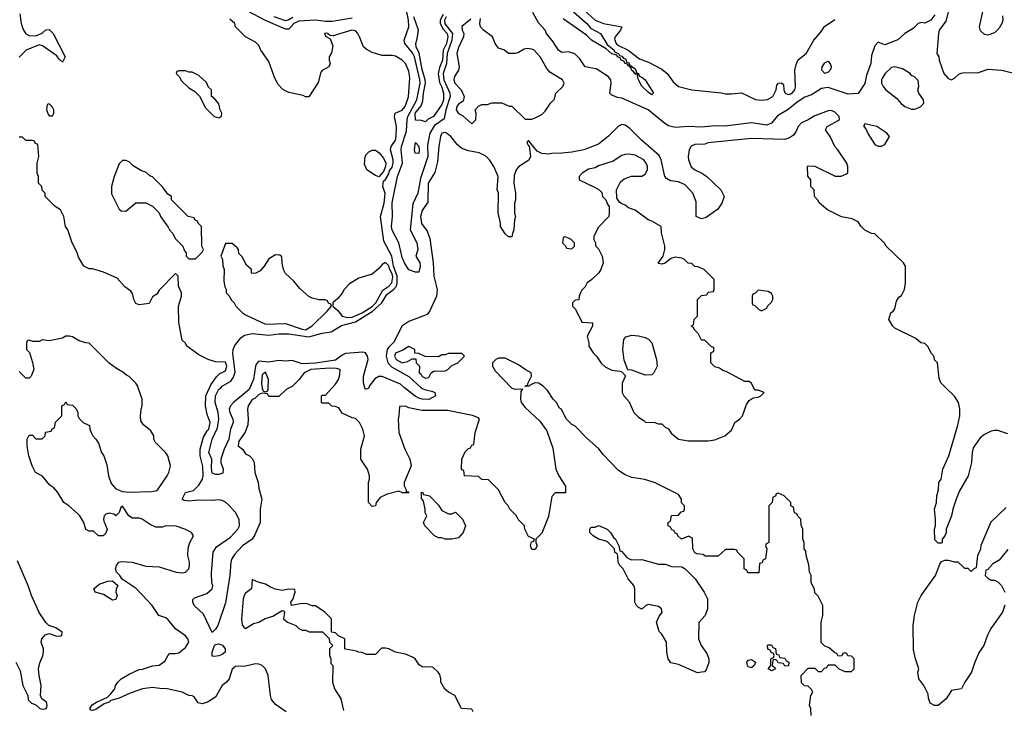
# Model space of a CAD drawing. Header units: inches. Extents: x 2380249 to 2585472, y 382747 to 546448.
# Tile 430 of 626: x 2509653 to 2515568, y 468060 to 472213. Entities that reach past the tile are written whole.
import ezdxf

# ---------------------------------------------------------------- set-up
doc = ezdxf.new("R2010")
doc.units = ezdxf.units.IN
doc.header["$MEASUREMENT"] = 0
for name, color, linetype in [('C5406', 7, 'Continuous'), ('C5407', 7, 'Continuous'), ('C5416', 7, 'Continuous'), ('C5417', 7, 'Continuous')]:
    doc.layers.add(name, color=color, linetype=linetype)

msp = doc.modelspace()

# ---------------------------------------------------------------- linework, layer by layer
at = {"layer": 'C5406', "color": 4}
for points, elevation in [([(2510000, 469243.7), (2509948, 469290), (2509918, 469310), (2509882, 469370), (2509857.2, 469397.2), (2509833.6, 469413.6), (2509790, 469468), (2509748, 469490), (2509728.7, 469530), (2509708.7, 469590), (2509698, 469650), (2509698, 469690), (2509710, 469714), (2509730, 469714), (2509750, 469692), (2509787.3, 469692.7), (2509806, 469710), (2509807.3, 469732.7), (2509842, 469738), (2509847.3, 469752.7), (2509862, 469758), (2509867.3, 469792.7), (2509906, 469830), (2509906, 469890), (2509922, 469898), (2509930, 469914), (2509938, 469898), (2509970, 469894), (2509992.7, 469872.7), (2510000, 469854.9)], 32), ([(2509630.8, 468350), (2509656.8, 468296.8), (2509672, 468210), (2509702, 468150), (2509703.6, 468123.6), (2509723.6, 468103.6), (2509750, 468094), (2509774, 468070), (2509790, 468066), (2509814, 468070), (2509819, 468090), (2509813.2, 468110), (2509786, 468130), (2509778, 468150), (2509782, 468210), (2509769.4, 468269.4), (2509766, 468310), (2509773.6, 468346.4), (2509792, 468388), (2509795.1, 468410), (2509796, 468430), (2509781.2, 468470), (2509785.2, 468490), (2509806.3, 468513.7), (2509830, 468522.8), (2509870, 468507.3), (2509894, 468506), (2509906, 468510), (2509908, 468530), (2509870, 468555.3), (2509828, 468570), (2509810, 468588), (2509770, 468648.7), (2509723.7, 468750), (2509705.1, 468805.1), (2509638.9, 468958.9)], 36)]:
    msp.add_lwpolyline(points, dxfattribs=dict(at, elevation=elevation))
at = {"layer": 'C5407', "color": 4}
for points, elevation in [([(2509653.2, 472246.8), (2509661.6, 472190), (2509674.2, 472154.2), (2509690, 472126.8), (2509710, 472117.3), (2509750, 472116), (2509788.9, 472131.1), (2509810, 472152), (2509830, 472154), (2509854, 472130), (2509926, 471990), (2509910, 471958), (2509890, 471975.3), (2509875.5, 471995.5), (2509790, 472055.3), (2509770, 472062), (2509691.3, 472030), (2509650, 471988)], 24), ([(2510000, 470804.8), (2509996.5, 470816.5), (2509968.7, 470870), (2509942, 470950), (2509928.7, 470970), (2509918, 471030), (2509898, 471070), (2509866, 471090), (2509806, 471150), (2509806, 471170), (2509787.3, 471187.3), (2509786, 471210), (2509766, 471230), (2509766, 471270), (2509758, 471290), (2509758, 471350), (2509768, 471390), (2509762, 471462), (2509746, 471470), (2509742, 471482), (2509730, 471486), (2509690, 471486), (2509670, 471506), (2509650, 471506)], 28), ([(2510000, 470287.8), (2509970, 470305.2), (2509950, 470309.2), (2509930, 470309), (2509910, 470297.2), (2509830, 470282), (2509790, 470288), (2509770, 470278), (2509730, 470278), (2509710, 470286), (2509698, 470282), (2509694, 470270), (2509694, 470230), (2509711.6, 470211.6), (2509730.9, 470150.9), (2509738, 470110), (2509722, 470070), (2509710, 470058), (2509690, 470058), (2509650, 470098)], 32)]:
    msp.add_lwpolyline(points, dxfattribs=dict(at, elevation=elevation))
at = {"layer": 'C5407', "color": 4, "elevation": 28}
msp.add_lwpolyline([(2509830, 471706), (2509818, 471702), (2509814, 471670), (2509823.6, 471643.6), (2509830, 471634), (2509850, 471634), (2509858, 471650), (2509858, 471670), (2509850, 471686)], close=True, dxfattribs=at)
at = {"layer": 'C5416', "color": 4}
for points, elevation in [([(2510000, 469854.9), (2510002, 469850), (2510002, 469830), (2510010, 469814), (2510034, 469790), (2510072.7, 469772.7), (2510074, 469750), (2510082, 469730), (2510092, 469710), (2510111.1, 469691.1), (2510126, 469666), (2510144.7, 469610), (2510158, 469590), (2510176, 469536), (2510186, 469470), (2510203.5, 469423.5), (2510230, 469391.3), (2510270, 469376), (2510310, 469371), (2510444.7, 469375.3), (2510479, 469381), (2510539, 469470), (2510549, 469490), (2510559, 469530), (2510542, 469590), (2510530, 469608), (2510468, 469670), (2510458, 469690), (2510458, 469710), (2510440.4, 469740.4), (2510396.4, 469776.4), (2510380.4, 469800.4), (2510378, 469830), (2510382, 469870), (2510388.7, 469890), (2510388.7, 469930), (2510365.3, 470000)], 32), ([(2511274, 470000), (2511254, 469990), (2511210, 469946), (2511150, 469946), (2511142, 469962), (2511110, 469966), (2511090, 469958), (2511064.9, 469935.1), (2511050, 469928.7), (2511026, 469890), (2511021, 469870), (2511026, 469810), (2511022.8, 469777.2), (2511006.8, 469733.2), (2510970, 469678), (2510966, 469650), (2510991.1, 469631.1), (2511010, 469602), (2511034, 469590), (2511050, 469574), (2511062, 469550), (2511066, 469490), (2511086, 469430), (2511090, 469394), (2511107.3, 469330), (2511097.3, 469270), (2511097.1, 469190), (2511065.5, 469114.5), (2511050.3, 469089.7), (2510990.8, 469050), (2510943.9, 468996.1), (2510927.7, 468970), (2510920.5, 468950), (2510915.5, 468870), (2510890, 468706), (2510842.8, 468570), (2510830, 468548), (2510810, 468528), (2510758, 468638), (2510701.2, 468690), (2510693.2, 468710), (2510694, 468726), (2510704.1, 468735.9), (2510777.2, 468762.8), (2510809, 468790), (2510814, 468810), (2510807.2, 468827.2), (2510804.8, 468884.8), (2510814.5, 469010), (2510836.1, 469043.9), (2510919.7, 469100.2), (2510963.7, 469150), (2510974.5, 469170), (2510971.8, 469208.2), (2510950, 469249.4), (2510910, 469294.5), (2510890, 469312), (2510870, 469320.9), (2510850, 469325.2), (2510810, 469321.2), (2510730, 469324), (2510670, 469317.2), (2510641.5, 469321.5), (2510629, 469330), (2510649.3, 469370), (2510698, 469382), (2510730, 469413.4), (2510751.1, 469450), (2510756, 469470), (2510753.6, 469526.4), (2510738, 469590), (2510736.9, 469630), (2510757.2, 469702.8), (2510779.1, 469740.9), (2510790, 469751.3), (2510797, 469790), (2510778.6, 469838.6), (2510768.7, 469890), (2510772, 469950), (2510794.1, 470000)], 28), ([(2511035.7, 470000), (2511031.5, 469990), (2510937, 469910), (2510918.7, 469890), (2510911.8, 469870), (2510915.3, 469850), (2510933.1, 469810), (2510934.9, 469790), (2510920.3, 469750), (2510910.3, 469690), (2510882.4, 469630), (2510862, 469570), (2510862, 469550), (2510876.3, 469510), (2510873.4, 469486.6), (2510850, 469477.2), (2510830, 469477.2), (2510810, 469485.2), (2510804.4, 469515.6), (2510806.6, 469570), (2510789.7, 469610), (2510809.7, 469690), (2510842, 469758), (2510849.8, 469809.8), (2510845.7, 469850), (2510826.4, 469910), (2510829.8, 469950), (2510850, 469990.3), (2510860.5, 470000)], 24), ([(2511109.1, 470000), (2511110, 469994), (2511118, 469978), (2511130, 469974), (2511142, 469978), (2511146, 469990), (2511146.4, 470000)], 28), ([(2512608.1, 470000), (2512610, 469998), (2512630, 469991.3), (2512672.7, 469992.7), (2512663.6, 469976.4), (2512661, 469930), (2512666, 469910), (2512690, 469881), (2512778.8, 469798.8), (2512819.8, 469739.8), (2512855.3, 469635.3), (2512874.8, 469510), (2512891, 469470), (2512932, 469408), (2512932.7, 469367.3), (2512870, 469368), (2512850, 469346), (2512830, 469226), (2512790, 469126), (2512754, 469090), (2512754, 469070), (2512762, 469050), (2512750, 469026), (2512730, 469026), (2512722, 469050), (2512727.3, 469072.7), (2512742, 469078), (2512746, 469090), (2512710, 469106), (2512688, 469150), (2512686, 469170), (2512650, 469206), (2512638, 469230), (2512598, 469270), (2512588, 469290), (2512569.1, 469309.1), (2512530, 469386), (2512470, 469446), (2512428.4, 469448.4), (2512410, 469466), (2512326, 469470), (2512322, 469502), (2512310, 469506), (2512307.3, 469512.7), (2512308.9, 469571.1), (2512330, 469614), (2512350, 469634), (2512362, 469638), (2512370, 469654), (2512382, 469658), (2512388.7, 469730), (2512415.3, 469810), (2512410, 469818), (2512373.6, 469833.6), (2512223.1, 469863.1), (2512070, 469862), (2511990, 469878), (2511970, 469888), (2511934, 469886), (2511931.6, 469831.6), (2511926, 469810), (2511931, 469730), (2511966, 469630), (2511996, 469570), (2512004.7, 469530), (2511962, 469430), (2511962, 469410), (2511974, 469386), (2511974, 469374), (2511986, 469374), (2511991.6, 469368.4), (2511952.7, 469367.3), (2511930, 469378), (2511859.8, 469360.2), (2511819.6, 469340.4), (2511794, 469310), (2511791.1, 469288.9), (2511770, 469286), (2511748, 469310), (2511748.9, 469428.9), (2511755.3, 469450), (2511755.3, 469470), (2511742, 469510), (2511702, 469570), (2511702, 469630), (2511724, 469710), (2511714, 469750), (2511695.3, 469790), (2511670, 469815.3), (2511650, 469818), (2511590, 469846), (2511570, 469878), (2511547.3, 469887.3), (2511528.4, 469888.4), (2511510, 469906), (2511470, 469906), (2511466, 469910), (2511466, 469950), (2511470, 469954), (2511490, 469954), (2511530.6, 470000)], 28), ([(2511750.4, 470000), (2511750, 469998), (2511730, 469988.7), (2511726.9, 470000)], 24), ([(2512064.8, 470000), (2512070, 469995.2), (2512090, 469986.3), (2512130, 469979.5), (2512147.7, 469970), (2512150.5, 469950), (2512110, 469929.8), (2512070, 469930.9), (2512050, 469937.4), (2512028.5, 469948.5), (2511965.7, 470000)], 24), ([(2514408.4, 468028.4), (2514406, 468070), (2514398, 468090), (2514406, 468150), (2514418, 468170), (2514410, 468186), (2514390, 468206), (2514367.3, 468207.3), (2514350, 468226), (2514348, 468270), (2514390, 468314), (2514430, 468314), (2514450, 468294), (2514470, 468294), (2514487.3, 468312.7), (2514502, 468318), (2514510, 468334), (2514550, 468334), (2514574, 468310), (2514610, 468294), (2514650, 468294), (2514666, 468310), (2514666, 468370), (2514650, 468386), (2514627.3, 468387.3), (2514622, 468402), (2514610, 468406), (2514598, 468402), (2514592.7, 468387.3), (2514570, 468386), (2514562, 468402), (2514547.3, 468407.3), (2514516.4, 468436.4), (2514490, 468446), (2514468.4, 468468.4), (2514468.7, 468590), (2514478, 468630), (2514478, 468690), (2514450, 468746), (2514430, 468766), (2514427.3, 468787.3), (2514408.4, 468828.4), (2514408, 468870), (2514398, 468890), (2514394.6, 468934.6), (2514378, 468990), (2514376.4, 469016.4), (2514366, 469030), (2514366, 469070), (2514358, 469090), (2514358, 469150), (2514347.3, 469172.7), (2514346, 469210), (2514327.3, 469227.3), (2514322, 469242), (2514307.3, 469247.3), (2514302, 469282), (2514286, 469290), (2514286, 469310), (2514246, 469350), (2514210, 469366), (2514198, 469362), (2514192.7, 469347.3), (2514178, 469342), (2514174, 469310), (2514154, 469290), (2514154, 469070), (2514138, 469062), (2514134, 469050), (2514142, 469030), (2514134, 468970), (2514118, 468962), (2514112.7, 468947.3), (2514098, 468942), (2514092.7, 468887.3), (2514027.3, 468887.3), (2514022, 468902), (2514006, 468910), (2514006, 468970), (2513966, 469010), (2513962, 469022), (2513947.3, 469027.3), (2513892.7, 469027.3), (2513850, 468986), (2513772.7, 468987.3), (2513756.4, 468996.4), (2513720.4, 469000.4), (2513710, 469006), (2513698, 469030), (2513695.3, 469095.3), (2513670, 469108), (2513628.4, 469088.4), (2513606, 469110), (2513602, 469122), (2513590, 469126), (2513582, 469142), (2513570, 469146), (2513562, 469162), (2513548, 469170), (2513548, 469190), (2513562, 469198), (2513568.9, 469231.1), (2513610, 469234), (2513627.3, 469252.7), (2513642, 469258), (2513646, 469270), (2513646, 469290), (2513628.4, 469308.4), (2513628, 469330), (2513610, 469358), (2513470, 469428.7), (2513408.4, 469448.4), (2513330, 469459), (2513290, 469475.3), (2513250, 469502), (2513158, 469598), (2513132.9, 469632.9), (2513058, 469698), (2512990, 469768), (2512970, 469778), (2512938, 469810), (2512908.4, 469868.4), (2512896.4, 469876.4), (2512878, 469910), (2512858, 469930), (2512823.1, 469983.1), (2512807.4, 470000)], 28), ([(2513272.3, 470000), (2513272, 469970), (2513282, 469950), (2513315.3, 469915.3), (2513342, 469850), (2513370, 469822), (2513403.6, 469803.6), (2513412.7, 469792.7), (2513468.4, 469791.6), (2513490, 469782), (2513510, 469782), (2513530, 469762), (2513550, 469752), (2513567.1, 469727.1), (2513610.7, 469690.7), (2513670, 469680.7), (2513790, 469680.7), (2513830, 469687.3), (2513889.3, 469710.7), (2513930, 469744.7), (2513949.1, 469790.9), (2513978, 469810), (2513995.3, 469830), (2514020.4, 469899.6), (2514036.4, 469923.6), (2514060.4, 469939.6), (2514090, 469942), (2514106, 469950), (2514126, 469970), (2514090, 469986), (2514070, 469986), (2514063, 470000)], 28), ([(2515590, 469722), (2515530, 469742), (2515510, 469742), (2515490, 469739), (2515450, 469719), (2515422.5, 469697.5), (2515381.4, 469638.6), (2515374.8, 469610), (2515370.6, 469549.4), (2515351, 469470), (2515299.8, 469380.2), (2515278.8, 469330), (2515258.8, 469270), (2515250.6, 469229.4), (2515218, 469150), (2515218, 469130), (2515211.6, 469108.4), (2515194, 469090), (2515194, 469070), (2515190, 469066), (2515170, 469066), (2515150, 469086), (2515148.9, 469148.9), (2515155.3, 469170), (2515155.3, 469210), (2515149, 469270), (2515161.2, 469310), (2515162, 469350), (2515173.6, 469386.4), (2515175.3, 469430), (2515188, 469450), (2515199, 469510), (2515234, 469590), (2515290, 469774), (2515301.2, 469830), (2515301.2, 469870), (2515294, 469910), (2515270, 469948), (2515216.7, 470000)], 24), ([(2511254, 468050), (2511190, 468095.3), (2511165.6, 468125.6), (2511159, 468150), (2511146, 468270), (2511130, 468308.7), (2511110, 468329), (2511090, 468337.2), (2511070, 468339), (2511010, 468325.2), (2510950, 468324), (2510930, 468308), (2510910.8, 468250), (2510896, 468230), (2510870, 468208.7), (2510830, 468139), (2510782, 468110), (2510750, 468099), (2510725.2, 468105.2), (2510700.4, 468140.4), (2510690, 468148), (2510670, 468148.7), (2510628.7, 468170), (2510530, 468192), (2510509.5, 468189.5), (2510450, 468198), (2510390, 468189.3), (2510316.3, 468163.7), (2510250, 468132.7), (2510201.4, 468118.6), (2510191.3, 468110), (2510161.1, 468098.9), (2510110, 468064.5), (2510090, 468059), (2510081.2, 468061.2), (2510075.3, 468070), (2510087.9, 468092.1), (2510115.3, 468110), (2510180.2, 468139.8), (2510200.9, 468159.1), (2510224, 468190), (2510229, 468210), (2510242, 468230), (2510262, 468250), (2510310, 468278), (2510370, 468304.7), (2510390, 468306.8), (2510450, 468326.8), (2510490, 468331), (2510524, 468356), (2510550, 468402), (2510590, 468401), (2510610, 468406), (2510650, 468438), (2510668.7, 468470), (2510664, 468490), (2510650, 468508.7), (2510589.3, 468549.3), (2510544.7, 468604.7), (2510530, 468615.3), (2510488, 468630), (2510449.3, 468689.3), (2510352.9, 468792.9), (2510268.7, 468848.7), (2510255.3, 468870), (2510235.3, 468890), (2510228, 468910), (2510235.3, 468930), (2510249.3, 468950.7), (2510264.7, 468955.3), (2510329.1, 468950.9), (2510410, 468926), (2510490, 468922.8), (2510594, 468890), (2510630, 468887.3), (2510650, 468891), (2510669, 468910), (2510674, 468930), (2510674, 468950), (2510664, 468990), (2510664.7, 469035.3), (2510675.3, 469070), (2510698, 469110), (2510686, 469130), (2510646, 469150), (2510592.7, 469167.3), (2510531.6, 469168.4), (2510510, 469162), (2510470, 469162), (2510437.2, 469177.2), (2510388, 469210), (2510370, 469215.1), (2510330, 469216), (2510309, 469230), (2510270, 469288), (2510261, 469279), (2510250.9, 469249.1), (2510231, 469229), (2510218.6, 469238.6), (2510190, 469245.2), (2510170, 469239), (2510161, 469230), (2510156, 469210), (2510158, 469198), (2510178, 469150), (2510170, 469126), (2510154, 469110), (2510126, 469110), (2510096.4, 469136.4), (2510070, 469138), (2510050, 469148), (2510038, 469190), (2510015.3, 469230), (2510000, 469243.7)], 32), ([(2515571.6, 468691.6), (2515558, 468650), (2515487.5, 468552.5), (2515467.1, 468512.9), (2515444.7, 468450), (2515418, 468410), (2515391.3, 468350), (2515370.7, 468289.3), (2515331.3, 468230), (2515310.9, 468189.1), (2515250, 468179), (2515218, 468130), (2515170.5, 468089.5), (2515149.5, 468089.5), (2515123.2, 468103.2), (2515112.5, 468132.5), (2515110, 468158), (2515084, 468210), (2515054, 468250), (2515049, 468290), (2515055.3, 468310), (2515034, 468370), (2515023.2, 468423.2), (2515021.2, 468570), (2515029.3, 468630.7), (2515049, 468710), (2515069.5, 468750.5), (2515155.3, 468870), (2515180.4, 468939.6), (2515190, 468954), (2515210, 468962), (2515230, 468962), (2515270, 468952), (2515290, 468952), (2515330, 468914), (2515350, 468914), (2515370, 468894), (2515387.3, 468912.7), (2515402, 468918), (2515408.4, 468991.6), (2515428, 469030), (2515430, 469054), (2515490, 469194), (2515580.4, 469279.6)], 24), ([(2515590, 469026), (2515536.9, 468963.1), (2515499.6, 468940.4), (2515470, 468906), (2515458, 468902), (2515454, 468870), (2515474, 468850), (2515490, 468842), (2515510, 468842), (2515530, 468832), (2515552, 468810), (2515571.3, 468770)], 24), ([(2512378, 468050), (2512370, 468066), (2512308, 468070), (2512268, 468150), (2512229.1, 468169.1), (2512206.3, 468186.3), (2512184, 468230), (2512184, 468250), (2512176.4, 468276.4), (2512168, 468290), (2512138, 468318), (2512130, 468322), (2512090, 468319), (2512070, 468322), (2512053.6, 468333.6), (2512028.7, 468370), (2512017.5, 468377.5), (2511970, 468397.2), (2511910, 468408.7), (2511870, 468429), (2511850, 468434), (2511826.8, 468433.2), (2511790, 468395.3), (2511736.4, 468396.4), (2511710, 468408), (2511688.9, 468408.9), (2511676.4, 468416.4), (2511610, 468428), (2511606, 468430), (2511606, 468490), (2511568.4, 468508.4), (2511550, 468526), (2511526, 468530), (2511526, 468610), (2511486, 468650), (2511430, 468688), (2511410, 468688), (2511380.4, 468700.4), (2511350, 468702), (2511286, 468690), (2511282, 468710), (2511293.6, 468726.4), (2511308, 468770), (2511306, 468786), (2511270, 468788.7), (2511230, 468781.2), (2511190, 468789.2), (2511160.1, 468800.1), (2511130, 468819.3), (2511086, 468830), (2511050, 468846), (2511044.7, 468790), (2511010, 468764), (2511000.7, 468750), (2510995.5, 468730), (2510986, 468610), (2510990, 468574), (2510999.6, 468559.6), (2511010, 468552), (2511058.6, 468581.4), (2511090, 468591), (2511127.2, 468612.8), (2511174, 468626), (2511230, 468661), (2511238.8, 468658.8), (2511244.7, 468650), (2511238, 468610), (2511262, 468590), (2511311, 468571), (2511330, 468552), (2511350, 468542), (2511370, 468542), (2511392.7, 468532.7), (2511472, 468532), (2511511.6, 468491.6), (2511514, 468470), (2511534, 468450), (2511514, 468430), (2511514, 468390), (2511522, 468370), (2511522, 468342), (2511534, 468330), (2511531.3, 468230), (2511544.7, 468190), (2511582.8, 468130), (2511598, 468058)], 32)]:
    msp.add_lwpolyline(points, dxfattribs=dict(at, elevation=elevation))
for points, elevation in [([(2512230, 469242), (2512250, 469242), (2512271.6, 469251.6), (2512314, 469210), (2512331.3, 469170), (2512318, 469130), (2512290, 469098), (2512250, 469088.7), (2512210, 469088.7), (2512190, 469098), (2512170, 469098), (2512146, 469110), (2512086, 469170), (2512078, 469190), (2512098, 469230), (2512088.7, 469248.7), (2512088.7, 469270), (2512078, 469318), (2512067.3, 469332.7), (2512067.3, 469372.7), (2512074, 469370), (2512078, 469358), (2512114, 469350), (2512170, 469294), (2512190, 469262)], 28), ([(2513330, 468964.7), (2513390, 468966), (2513490, 468938), (2513530, 468938), (2513570, 468924.7), (2513630, 468922), (2513651.1, 468911.1), (2513710.9, 468850.9), (2513764.7, 468770), (2513784.7, 468730), (2513784.7, 468670), (2513771.3, 468630), (2513732.7, 468587.3), (2513732, 468490), (2513746.8, 468450), (2513782, 468402), (2513794, 468370), (2513792.2, 468347.8), (2513777.5, 468302.5), (2513767.7, 468292.3), (2513750, 468289), (2513726, 468286), (2513610, 468335.6), (2513564.7, 468344.7), (2513549.3, 468369.3), (2513541.2, 468410), (2513539, 468470), (2513510, 468518), (2513494.6, 468534.6), (2513478, 468590), (2513494.6, 468625.4), (2513512.3, 468647.7), (2513508.7, 468670), (2513490, 468684), (2513430, 468695.3), (2513414, 468690), (2513390, 468668), (2513370, 468678), (2513358, 468690), (2513349, 468710), (2513348.7, 468790), (2513342, 468810), (2513308, 468850), (2513278, 468910), (2513258, 468930), (2513248.7, 468950), (2513247.3, 468987.3), (2513242, 469002), (2513228.7, 469008.7), (2513226, 469030), (2513188.9, 469068.9), (2513176.4, 469076.4), (2513130, 469088.7), (2513098, 469110), (2513078, 469130), (2513078, 469150), (2513083.1, 469156.9), (2513090, 469162), (2513110, 469162), (2513130, 469171.3), (2513182, 469150), (2513202, 469130), (2513219.6, 469099.6), (2513232, 469090), (2513252, 469050), (2513258, 469018), (2513270, 469014), (2513299.6, 468979.6), (2513314, 468970)], 28), ([(2510210, 468722), (2510157.2, 468757.2), (2510106, 468770), (2510098, 468790), (2510130, 468818), (2510183.1, 468836.9), (2510210, 468838), (2510242, 468810), (2510231.6, 468788.4), (2510231.3, 468770), (2510238, 468750), (2510230, 468726)], 32), ([(2510823.1, 468383.1), (2510810, 468386), (2510808.7, 468390), (2510809.2, 468410), (2510824, 468450), (2510830, 468456), (2510850, 468460.7), (2510872, 468452), (2510887.7, 468430), (2510887.3, 468410), (2510870, 468395.1), (2510850, 468387)], 28), ([(2514250, 468326), (2514242, 468342), (2514210, 468346), (2514202, 468362), (2514190, 468366), (2514178, 468362), (2514174, 468330), (2514192.7, 468312.7), (2514190, 468308), (2514170, 468298), (2514148.7, 468310), (2514166, 468330), (2514166, 468370), (2514182, 468378), (2514186, 468390), (2514182, 468402), (2514167.3, 468407.3), (2514162, 468422), (2514147.3, 468427.3), (2514146, 468450), (2514150, 468454), (2514170, 468454), (2514178, 468438), (2514192.7, 468432.7), (2514198, 468398), (2514212.7, 468392.7), (2514218, 468378), (2514250, 468374), (2514258, 468358), (2514274, 468350), (2514272.7, 468327.3)], 28), ([(2514050, 468315.3), (2514030, 468322), (2514025.2, 468330), (2514022, 468350), (2514030, 468362), (2514050, 468364.7), (2514074, 468350), (2514064.7, 468330)], 28)]:
    msp.add_lwpolyline(points, close=True, dxfattribs=dict(at, elevation=elevation))
at = {"layer": 'C5417', "color": 4}
for points, elevation in [([(2512216.1, 472230), (2512204.7, 472210), (2512207.3, 472187.3), (2512252.4, 472130), (2512249.5, 472090), (2512222.1, 472010), (2512217.5, 471950), (2512196.6, 471890), (2512200.4, 471850), (2512237.1, 471770), (2512239, 471750), (2512213.9, 471670), (2512202.9, 471617.1), (2512144.2, 471575.8), (2512117.6, 471530), (2512102.3, 471457.7), (2512105.8, 471390), (2512061.7, 471258.3), (2512045.5, 471170), (2512014, 471106), (2511998, 470950), (2512038.9, 470870), (2512044.4, 470830), (2512033.4, 470790), (2512056.4, 470750), (2512058.4, 470730), (2512050, 470695.3), (2512030, 470694), (2511990, 470709), (2511965.2, 470750), (2511950, 470782), (2511931.6, 470870), (2511890, 470946.6), (2511887.1, 470970), (2511893, 471030), (2511890, 471111), (2511922.8, 471270), (2511953.7, 471350), (2511944.4, 471430), (2511946.6, 471450), (2511977.1, 471542.9), (2511979.9, 471610), (2511984.9, 471630), (2512038.4, 471730), (2512058.1, 471830), (2512057.9, 471850), (2512023.9, 471990), (2512013, 472013), (2511966.3, 472070), (2511962.4, 472090), (2511991.1, 472170), (2511989.8, 472210), (2511972.3, 472287.7)], 16), ([(2512999.3, 472310), (2513110, 472210.4), (2513161, 472190), (2513270.6, 472170), (2513261.6, 472150), (2513230.4, 472110), (2513225.5, 472094.5), (2513236.5, 472070), (2513250, 472056.5), (2513309.1, 472029.1), (2513376.7, 471976.7), (2513430, 471956.3), (2513510, 471914.4), (2513543, 471890), (2513578, 471838), (2513610.6, 471810.6), (2513690, 471790.4), (2513870, 471773), (2513893.6, 471766.4), (2513930, 471766), (2513990, 471773.4), (2514073.6, 471733.6), (2514110, 471728.5), (2514146.4, 471733.6), (2514178, 471750), (2514197.2, 471790), (2514201.2, 471818.8), (2514211.3, 471831.3), (2514230, 471832), (2514242, 471822), (2514244.7, 471790), (2514251.3, 471770), (2514270, 471762), (2514291.3, 471768.7), (2514309.4, 471790.6), (2514313.4, 471806.6), (2514309.6, 471909.6), (2514317.2, 471942.7), (2514330, 471970.7), (2514378, 472010), (2514424.5, 472090), (2514464.2, 472135.8), (2514488.3, 472171.7), (2514550, 472213)], 16), ([(2515238.8, 472290), (2515216.6, 472203.4), (2515177.6, 472150), (2515172.6, 472130), (2515162, 472010), (2515174, 471990), (2515176, 471970), (2515204.7, 471890), (2515230, 471858), (2515250, 471851.3), (2515270, 471861), (2515295.1, 471884.9), (2515309.5, 471890.5), (2515330, 471895.5), (2515410, 471892.4), (2515470, 471915.5), (2515554, 471910), (2515634, 471890)], 24), ([(2510860.5, 470000), (2510870, 470008.9), (2510921.5, 470038.5), (2510937.8, 470062.2), (2510946.5, 470093.5), (2510933.7, 470206.3), (2510935.4, 470230), (2510945.9, 470254.1), (2510980.9, 470299.1), (2511003.9, 470316.1), (2511050, 470326), (2511150, 470315.2), (2511210, 470323.2), (2511270, 470323.2), (2511390, 470305.1), (2511470, 470327.9), (2511525, 470335.1), (2511585.9, 470374.1), (2511670, 470395.3), (2511770, 470458.5), (2511828.2, 470510), (2511859.2, 470560.8), (2511898.2, 470590), (2511916, 470610), (2511921.6, 470630), (2511921.3, 470670), (2511898.8, 470730), (2511889, 470790), (2511840, 470880), (2511821, 471030), (2511842.3, 471110), (2511847.7, 471167.7), (2511834.5, 471210), (2511836, 471230), (2511839, 471241), (2511850, 471251), (2511870, 471286), (2511875.3, 471304.7), (2511890, 471325.5), (2511896.8, 471350), (2511896.1, 471370), (2511881, 471430), (2511885.4, 471450), (2511910, 471487.2), (2511914.9, 471510), (2511917.2, 471570), (2511905.1, 471630), (2511909.5, 471650), (2511950, 471669), (2511969.7, 471690), (2511989.7, 471749.7), (2511997.6, 471862.4), (2511990, 471902.7), (2511970, 471949.5), (2511950, 471969.6), (2511910, 471992.3), (2511890, 471998), (2511830, 471997.2), (2511770, 472015.3), (2511734.6, 472034.6), (2511718, 472050), (2511695.3, 472110), (2511685.2, 472130), (2511670, 472145.2), (2511649.2, 472149.2), (2511535.3, 472115.3), (2511518, 472118), (2511506, 472126), (2511506, 472130), (2511488.4, 472131.6), (2511484.7, 472130), (2511490, 472114), (2511518, 472098), (2511534.4, 472054.4), (2511526.4, 472013.6), (2511511.3, 471990), (2511511.3, 471970), (2511518, 471950), (2511510.9, 471929.1), (2511470, 471908), (2511462, 471898), (2511445.4, 471834.6), (2511390, 471748), (2511370, 471748), (2511356.4, 471756.4), (2511270, 471774), (2511232.9, 471792.9), (2511204.8, 471824.8), (2511180.9, 471870), (2511150, 471962), (2511102, 472030), (2511090, 472058), (2511070, 472078), (2511008.9, 472108.9), (2510948.9, 472168.9), (2510946, 472190), (2510916.4, 472216.4)], 24), ([(2511650, 472220.9), (2511530, 472201.7), (2511490, 472201), (2511429.3, 472209.3), (2511330, 472203.8), (2511299.1, 472190), (2511270, 472155.1), (2511265.3, 472154.7), (2511250, 472155.1), (2511130, 472207.2), (2511024.5, 472264.5)], 16), ([(2511293.6, 472226.4), (2511270, 472211.6), (2511250, 472205.4), (2511182.7, 472230)], 12), ([(2512196.1, 472243.9), (2512179.8, 472210), (2512179.3, 472190), (2512196.6, 472156.6), (2512220.8, 472130), (2512225.5, 472110), (2512216.3, 472070), (2512196.5, 472030), (2512193.2, 471970), (2512174.7, 471925.3), (2512167.2, 471887.2), (2512175, 471835), (2512190, 471807.3), (2512199.6, 471770), (2512199.6, 471730), (2512190, 471702.7), (2512138.8, 471630), (2512106, 471614), (2512090, 471598), (2512067.3, 471607.3), (2512030, 471608), (2512029.7, 471650), (2512064.6, 471695.4), (2512075.8, 471724.2), (2512079.1, 471770), (2512091.5, 471830), (2512089.8, 471850), (2512070, 471914), (2512052.1, 472012.1), (2512034, 472050), (2512032.3, 472070), (2512041.6, 472098.4), (2512049.7, 472150), (2512020.3, 472230)], 12), ([(2512364, 472216), (2512308.7, 472171.3), (2512311, 472150), (2512321, 472130), (2512318.8, 472110), (2512290, 472046), (2512279.5, 472010), (2512293, 471930), (2512288.5, 471910), (2512266, 471870), (2512260.3, 471850), (2512266.5, 471830), (2512304.6, 471790), (2512323, 471750), (2512317.3, 471722.7), (2512290, 471704.5), (2512278.4, 471690), (2512275.5, 471670), (2512290, 471648.2), (2512315.2, 471635.2), (2512370, 471587.3), (2512394, 471610), (2512395.3, 471650), (2512388.9, 471671.1), (2512410, 471692), (2512430, 471702), (2512463.6, 471703.6), (2512490, 471712), (2512550, 471712), (2512592.7, 471692.7), (2512610, 471692), (2512690, 471614), (2512730, 471614), (2512750, 471622), (2512790, 471642), (2512810, 471662), (2512842, 471710), (2512865.2, 471734.8), (2512874, 471770), (2512915.3, 471810), (2512924, 471830), (2512913.2, 471850), (2512838, 471898), (2512820.1, 471920.1), (2512780.5, 471990), (2512744, 472030), (2512730, 472036.2), (2512701.1, 472038.9), (2512684, 472036), (2512650, 472015.3), (2512630, 472008.7), (2512590, 472008.7), (2512566, 472030), (2512530, 472042), (2512509.5, 472069.5), (2512493.2, 472110), (2512439, 472150), (2512422, 472170), (2512418, 472190), (2512420.4, 472219.6)], 24), ([(2515150, 472241.2), (2515126.8, 472210), (2515090, 472192.3), (2515070, 472195.1), (2515050, 472189.2), (2515020.3, 472159.7), (2514970.8, 472130), (2514927.9, 472092.1), (2514850, 472062), (2514810, 472078), (2514790, 472055.3), (2514770, 471998), (2514765.5, 471950), (2514740.7, 471879.3), (2514730, 471828.7), (2514690.5, 471769.5), (2514630, 471765.1), (2514510, 471803.9), (2514470, 471798), (2514410, 471760.5), (2514370, 471747.6), (2514323.1, 471716.9), (2514270, 471672.7), (2514205.5, 471634.5), (2514170, 471589.6), (2514142, 471578), (2514050, 471592), (2513890, 471571.8), (2513830, 471573.6), (2513750, 471566.8), (2513670, 471571.1), (2513590, 471564.4), (2513550, 471575.3), (2513528.2, 471588.2), (2513429.6, 471669.6), (2513270, 471740.9), (2513244.8, 471744.8), (2513210, 471759), (2513199, 471770), (2513206.6, 471830), (2513203.7, 471850), (2513189.2, 471870), (2513116.9, 471916.9), (2513050, 471929.3), (2513017.4, 471977.4), (2512988.1, 472008.1), (2512950, 472019.5), (2512910, 472016), (2512890, 472029.2), (2512858.9, 472078.9), (2512817.2, 472130), (2512809, 472150), (2512770, 472193.2), (2512735.1, 472255.1)], 16), ([(2512980.1, 472260.1), (2513059.5, 472190), (2513082.4, 472162.4), (2513143, 472130), (2513183, 472063), (2513223.8, 472030), (2513224.1, 472024.1), (2513234.6, 472014.6), (2513250.4, 472010), (2513256.8, 471996.8), (2513270, 471994), (2513280.9, 471980.9), (2513290, 471978), (2513297.1, 471970), (2513298, 471958), (2513310, 471955.5), (2513318, 471942), (2513310, 471935.3), (2513305.4, 471945.4), (2513290, 471949.7), (2513283.3, 471963.3), (2513267.3, 471970), (2513262, 471982), (2513243.7, 471990), (2513239.6, 471999.6), (2513210, 472008.2), (2513176.9, 472036.9), (2513088.6, 472088.6), (2513058.8, 472118.8), (2512917.4, 472217.4)], 12), ([(2515556.4, 472236.4), (2515560.3, 472210), (2515554.3, 472190), (2515538.3, 472161.7), (2515510, 472133.7), (2515470, 472118.9), (2515450, 472123), (2515425.3, 472145.3), (2515418.9, 472170), (2515442, 472270)], 24), ([(2515216.7, 470000), (2515186, 470030), (2515176.4, 470056.4), (2515166, 470150), (2515148.4, 470168.4), (2515147.3, 470187.3), (2515130, 470206), (2515108.4, 470248.4), (2515090, 470266), (2515066, 470270), (2515036.4, 470296.4), (2514910, 470358), (2514898, 470370), (2514875.3, 470410), (2514886, 470450), (2514900.4, 470459.6), (2514910, 470474), (2514920.2, 470519.8), (2514935.3, 470544.7), (2514950, 470554), (2514968, 470590), (2514975.3, 470630), (2514975.3, 470710), (2514974, 470730), (2514962, 470750), (2514858, 470850), (2514848.4, 470868.4), (2514790, 470926), (2514770, 470928), (2514730, 470948), (2514708, 470970), (2514690, 470998), (2514654.6, 471014.6), (2514590, 471028), (2514506, 471070), (2514458, 471110), (2514448.4, 471128.4), (2514428, 471150), (2514426, 471190), (2514406, 471210), (2514406, 471250), (2514387.3, 471272.7), (2514386, 471330), (2514390, 471334), (2514430, 471332), (2514552.7, 471272.7), (2514587.3, 471272.7), (2514616.4, 471283.6), (2514627.3, 471292.7), (2514628, 471330), (2514622, 471350), (2514568.7, 471430), (2514549.4, 471449.4), (2514522, 471510), (2514494, 471550), (2514504, 471570), (2514579, 471610), (2514576, 471630), (2514550, 471656.2), (2514530, 471667), (2514510, 471664.5), (2514430, 471634.3), (2514390.2, 471609.8), (2514350, 471592.8), (2514330.4, 471570), (2514318.6, 471541.5), (2514301.7, 471518.3), (2514278.3, 471501.7), (2514250, 471491.6), (2514050, 471498), (2513790, 471471.8), (2513770, 471465.1), (2513710, 471462.4), (2513687.9, 471452.1), (2513675.8, 471430), (2513668.5, 471390), (2513670.4, 471370), (2513687.8, 471327.8), (2513708.9, 471308.9), (2513751, 471290), (2513781, 471270), (2513864.7, 471190), (2513886, 471150), (2513870.6, 471109.4), (2513847.5, 471072.5), (2513776.3, 471023.7), (2513750, 471015.3), (2513718, 471030), (2513718, 471118), (2513698, 471170), (2513650, 471219), (2513610, 471237.2), (2513563.2, 471243.2), (2513538.6, 471258.6), (2513529.6, 471269.6), (2513507.3, 471370), (2513495.6, 471395.6), (2513386, 471490), (2513317.7, 471557.7), (2513290, 471578), (2513270, 471582), (2513250, 471572.3), (2513190, 471512.3), (2513130, 471463.7), (2513042, 471430), (2512970, 471416), (2512910, 471409.2), (2512850, 471409), (2512830, 471404), (2512788.9, 471408.9), (2512762, 471422), (2512710, 471486), (2512702, 471478), (2512702, 471470), (2512710, 471454), (2512714, 471454), (2512722, 471390), (2512711.1, 471368.9), (2512650, 471328.7), (2512636, 471310), (2512623.5, 471276.5), (2512621, 471230), (2512631.3, 471170), (2512631.3, 471130), (2512624.7, 471110), (2512624.7, 471050), (2512632, 471030), (2512624.7, 471010), (2512622, 470950), (2512612.7, 470927.3), (2512610, 470906), (2512590, 470906), (2512570, 470926), (2512542, 470970), (2512542, 470990), (2512528.4, 471051.6), (2512528.7, 471170), (2512522, 471190), (2512528, 471270), (2512502, 471330), (2512475.3, 471370), (2512452.5, 471392.5), (2512412.9, 471412.9), (2512350, 471424), (2512310, 471439), (2512281.5, 471461.5), (2512242.4, 471510), (2512216.3, 471530), (2512210, 471534), (2512190, 471531.1), (2512181.8, 471510), (2512171.8, 471450), (2512162.4, 471357.6), (2512146.2, 471293.8), (2512107, 471230), (2512105.5, 471114.5), (2512070, 471064.5), (2512061.6, 471030), (2512067.1, 470987.1), (2512101.3, 470941.3), (2512116.7, 470896.7), (2512137.3, 470750), (2512140.6, 470670), (2512160.6, 470590), (2512156.5, 470550), (2512117.7, 470462.3), (2512100.7, 470439.3), (2511990, 470397.1), (2511949, 470370), (2511903.5, 470276.5), (2511870, 470244.4), (2511861, 470230), (2511854.3, 470190), (2511865.2, 470150), (2511885.7, 470125.7), (2511990, 470067.7), (2512064.8, 470000)], 24), ([(2514063, 470000), (2514050, 470026), (2514036.4, 470036.4), (2514010, 470038), (2513896.4, 470096.4), (2513880.4, 470100.4), (2513856.4, 470116.4), (2513830, 470126), (2513806, 470150), (2513806, 470210), (2513822, 470218), (2513826, 470230), (2513822, 470242), (2513807.3, 470247.3), (2513770, 470286), (2513750, 470286), (2513730, 470326), (2513706, 470350), (2513702, 470362), (2513686, 470370), (2513702, 470378), (2513706, 470410), (2513726, 470430), (2513726, 470530), (2513750, 470554), (2513782, 470558), (2513790, 470574), (2513822, 470578), (2513826, 470590), (2513826, 470650), (2513766, 470710), (2513727.3, 470727.3), (2513708.4, 470728.4), (2513690, 470746), (2513668.4, 470748.4), (2513646, 470770), (2513630, 470778), (2513590, 470784), (2513564, 470776), (2513530, 470748.7), (2513510, 470742), (2513490, 470746), (2513488.9, 470748.9), (2513519, 470790), (2513529, 470830), (2513528.7, 470850), (2513508.4, 470931.6), (2513506, 470970), (2513450, 471002), (2513429.1, 471009.1), (2513350, 471068), (2513310, 471082), (2513290, 471098), (2513270, 471106), (2513256.4, 471116.4), (2513240.4, 471140.4), (2513238, 471190), (2513263.1, 471236.9), (2513284.7, 471255.3), (2513328.9, 471271.1), (2513390, 471271.3), (2513410, 471284.7), (2513424, 471310), (2513425.2, 471330), (2513417.2, 471350), (2513402, 471370), (2513350, 471397.2), (2513310, 471404), (2513290, 471402), (2513270, 471395.3), (2513218, 471362), (2513130, 471334), (2513110, 471322), (2513070, 471314), (2513032, 471290), (2513014, 471270), (2513014, 471250), (2513106, 471206), (2513134, 471190), (2513150, 471174), (2513154, 471150), (2513174, 471130), (2513183.6, 471103.6), (2513194, 471090), (2513194, 471050), (2513191.6, 471028.4), (2513130, 470966), (2513102, 470910), (2513102, 470890), (2513111.6, 470871.6), (2513112.7, 470852.7), (2513130, 470834), (2513152, 470790), (2513158, 470750), (2513144.7, 470710), (2513131.3, 470690), (2513091, 470650), (2513062, 470630), (2513050, 470606), (2513030, 470586), (2513022, 470570), (2513014, 470550), (2513012.7, 470527.3), (2512990, 470526), (2512974, 470510), (2512974, 470490), (2512992.7, 470472.7), (2513030, 470394), (2513094, 470390), (2513094, 470370), (2513062, 470310), (2513071.3, 470270), (2513071.3, 470250), (2513098, 470210), (2513118, 470190), (2513147.1, 470147.1), (2513170, 470124.7), (2513210, 470104.7), (2513259.6, 470099.6), (2513272.7, 470092.7), (2513292, 470072), (2513272.7, 470027.3), (2513272.3, 470000)], 28), ([(2510794.1, 470000), (2510802, 470018), (2510834.8, 470065.2), (2510855.1, 470084.9), (2510890, 470101), (2510898.4, 470130), (2510890, 470153.2), (2510830, 470155.3), (2510786, 470170), (2510730, 470198), (2510658, 470250), (2510648.4, 470268.4), (2510630, 470286), (2510608.9, 470391.1), (2510608, 470490), (2510626, 470550), (2510626, 470570), (2510608, 470610), (2510606, 470670), (2510590, 470686), (2510490, 470586), (2510476.9, 470563.1), (2510450, 470546), (2510430, 470506), (2510370, 470498), (2510350, 470506), (2510338, 470530), (2510330, 470566), (2510320.4, 470580.4), (2510285.6, 470605.6), (2510238.6, 470658.6), (2510155.5, 470695.5), (2510090, 470714), (2510070, 470715.3), (2510038, 470730), (2510005.6, 470785.6), (2510000, 470804.8)], 28), ([(2510365.3, 470000), (2510362, 470010), (2510350, 470028), (2510310, 470068), (2510294.6, 470074.6), (2510273.6, 470093.6), (2510234.6, 470114.6), (2510190, 470148), (2510070, 470268), (2510050, 470268.7), (2510010, 470282), (2510000, 470287.8)], 32), ([(2511726.9, 470000), (2511718.7, 470030), (2511718, 470070), (2511745.8, 470170), (2511743.1, 470190), (2511730, 470209.7), (2511714.2, 470214.2), (2511610, 470204.6), (2511590, 470195.5), (2511550, 470165.7), (2511430, 470148.2), (2511350, 470142.9), (2511290, 470163.5), (2511250, 470160.3), (2511210, 470163.9), (2511150, 470154.2), (2511090, 470158.7), (2511075.9, 470144.1), (2511070.2, 470129.8), (2511056.9, 470050), (2511035.7, 470000)], 24), ([(2512807.4, 470000), (2512798, 470010), (2512770, 470028), (2512750, 470028.7), (2512722, 470018), (2512714, 470010), (2512687.3, 470007.3), (2512694, 470014), (2512706, 470014), (2512706, 470026), (2512728, 470070), (2512726, 470090), (2512689.1, 470109.1), (2512650, 470138), (2512570, 470178), (2512530, 470178), (2512514, 470170), (2512494, 470150), (2512494, 470130), (2512510, 470102), (2512608.1, 470000)], 28), ([(2511146.4, 470000), (2511148.7, 470050), (2511130, 470092.7), (2511110, 470078), (2511105.2, 470025.2), (2511109.1, 470000)], 28), ([(2511530.6, 470000), (2511550, 470022), (2511568.7, 470050), (2511576.4, 470076.4), (2511578, 470110), (2511556, 470116), (2511517.2, 470117.2), (2511402, 470110), (2511362, 470090), (2511332, 470050), (2511290, 470008), (2511274, 470000)], 28), ([(2511965.7, 470000), (2511940.6, 470020.6), (2511830, 470067.9), (2511810, 470067.4), (2511787.3, 470052.7), (2511752.4, 470010), (2511750.4, 470000)], 24)]:
    msp.add_lwpolyline(points, dxfattribs=dict(at, elevation=elevation))
for points, elevation in [([(2513450, 471761.2), (2513430, 471774), (2513390, 471813.2), (2513369.6, 471850), (2513364, 471876), (2513368, 471888), (2513356, 471884), (2513350, 471886.6), (2513341.2, 471901.2), (2513330, 471906.6), (2513324.5, 471924.5), (2513315.3, 471930), (2513322, 471938), (2513350, 471916.3), (2513357.3, 471902.7), (2513356, 471896), (2513370.4, 471890), (2513373.7, 471873.7), (2513390, 471867.3), (2513410.2, 471850.2), (2513461, 471770)], 12), ([(2514490, 471889.4), (2514472.7, 471910), (2514474.5, 471930), (2514490, 471954), (2514510, 471962.8), (2514523.8, 471943.8), (2514528, 471930), (2514525.5, 471914.5), (2514510, 471898)], 12), ([(2514910, 471929.6), (2514890, 471924.7), (2514851.8, 471890), (2514836.1, 471863.9), (2514830.2, 471850), (2514831.3, 471830), (2514839.7, 471810), (2514856.1, 471790), (2514920.7, 471740.7), (2514948, 471708), (2514970, 471690.3), (2515010, 471674.9), (2515030, 471674.6), (2515050, 471682), (2515066, 471690), (2515084, 471710), (2515082, 471730), (2515055.3, 471770), (2515049.2, 471789.2), (2515055.3, 471810), (2515050, 471846), (2515028.4, 471868.4), (2515010, 471878), (2515002, 471890), (2514956.4, 471916.4)], 24), ([(2510650, 471906), (2510610, 471906), (2510598, 471902), (2510594, 471890), (2510612, 471872), (2510625.4, 471845.4), (2510670, 471802), (2510703.6, 471783.6), (2510732.7, 471752.7), (2510770, 471682), (2510822, 471630), (2510850, 471622), (2510866, 471630), (2510868, 471650), (2510858, 471670), (2510850, 471706), (2510820.4, 471740.4), (2510806, 471750), (2510806, 471790), (2510787.3, 471807.3), (2510774.6, 471834.6), (2510730, 471878), (2510690, 471898), (2510670, 471898)], 28), ([(2514730, 471586), (2514723.6, 471576.4), (2514724.7, 471570), (2514737.3, 471557.3), (2514747.9, 471527.9), (2514790, 471462), (2514810, 471452), (2514830, 471452), (2514850, 471462), (2514878, 471510), (2514862, 471530), (2514802, 471570)], 24), ([(2512050, 471409), (2512028, 471410), (2512024, 471430), (2512030, 471474), (2512050, 471452), (2512053.4, 471430)], 12), ([(2511810, 471268), (2511790, 471275.3), (2511738, 471310), (2511724, 471344), (2511729.1, 471389.1), (2511736.6, 471403.4), (2511750, 471418.8), (2511770, 471427.7), (2511790, 471428), (2511812.9, 471412.9), (2511839.4, 471379.4), (2511852.7, 471350), (2511850.6, 471329.4), (2511839.3, 471300.7)], 24), ([(2510290, 471366), (2510270, 471366), (2510250, 471346), (2510221, 471270), (2510204.7, 471210), (2510205.4, 471165.4), (2510250, 471074), (2510263.6, 471063.6), (2510290, 471062), (2510350, 471112), (2510410, 471111.3), (2510450.9, 471090.9), (2510491, 471051), (2510498, 471030), (2510545.4, 470965.4), (2510552, 470950), (2510572, 470930), (2510590, 470894), (2510634, 470850), (2510643.6, 470823.6), (2510654, 470810), (2510654, 470790), (2510670, 470774), (2510710, 470774), (2510750, 470814), (2510758, 470830), (2510748, 470850), (2510746, 470970), (2510726, 470990), (2510722, 471002), (2510706, 471010), (2510702, 471022), (2510666, 471030), (2510566, 471130), (2510566, 471150), (2510543.1, 471163.1), (2510510, 471208), (2510450, 471268), (2510434.6, 471274.6), (2510410, 471295.3), (2510384.7, 471304.7), (2510334.6, 471334.6), (2510310, 471358)], 28), ([(2510930, 470866), (2510890, 470866), (2510862, 470790), (2510871.6, 470771.6), (2510872.7, 470732.7), (2510882, 470710), (2510879.6, 470639.6), (2510885.4, 470605.4), (2510894, 470590), (2510894, 470570), (2510910, 470554), (2510925.4, 470525.4), (2510942, 470510), (2510952, 470490), (2510992, 470450), (2511010, 470438), (2511130, 470381), (2511250, 470386), (2511350, 470351), (2511370, 470348.7), (2511409.1, 470370.9), (2511500.4, 470459.6), (2511526, 470490), (2511522, 470502), (2511508, 470508), (2511502, 470522), (2511487.3, 470527.3), (2511451.6, 470528.4), (2511410, 470538), (2511389.1, 470549.1), (2511336.4, 470596.4), (2511300.4, 470640.4), (2511250, 470686), (2511238, 470710), (2511228.9, 470748.9), (2511227.3, 470787.3), (2511216.4, 470796.4), (2511190, 470798), (2511150, 470775.3), (2511122, 470730), (2511096.9, 470703.1), (2511071.6, 470688.4), (2511050, 470686), (2511046, 470690), (2511046, 470710), (2511016.4, 470736.4), (2510990, 470786), (2510970, 470806), (2510968, 470830), (2510960.4, 470840.4)], 28), ([(2512930, 470906), (2512918, 470902), (2512914, 470870), (2512932.7, 470852.7), (2512938, 470838), (2512970, 470834), (2512986, 470850), (2512986, 470870), (2512966, 470890), (2512950, 470898)], 28), ([(2511850, 470752.7), (2511830, 470741.2), (2511810, 470717.2), (2511770, 470682), (2511690, 470659), (2511634.8, 470625.2), (2511602, 470590), (2511590, 470568), (2511563.6, 470536.4), (2511534, 470510), (2511534, 470490), (2511563.6, 470463.6), (2511591.3, 470430), (2511622.9, 470422.9), (2511650, 470424.4), (2511710, 470450.2), (2511770, 470488.5), (2511791.8, 470510), (2511834.3, 470585.7), (2511871.2, 470610), (2511888, 470630), (2511893.8, 470666.2), (2511890, 470683.7), (2511874.3, 470714.3), (2511870, 470733.2)], 28), ([(2514090, 470586), (2514070, 470566), (2514058, 470562), (2514054, 470550), (2514054, 470510), (2514058, 470498), (2514070, 470494), (2514094, 470470), (2514110, 470462), (2514142, 470478), (2514146, 470490), (2514170, 470514), (2514178, 470530), (2514178, 470550), (2514170, 470566), (2514150, 470578)], 28), ([(2513410, 470075.3), (2513330, 470106), (2513307.3, 470107.3), (2513284.7, 470164.7), (2513277.2, 470230), (2513282, 470290), (2513294, 470306), (2513330, 470316), (2513370.9, 470310.9), (2513410, 470301), (2513430, 470291), (2513450.6, 470270.6), (2513478, 470170), (2513482, 470130), (2513462, 470090), (2513450, 470078)], 28), ([(2511990, 470248), (2511954.8, 470225.2), (2511910, 470208), (2511905.5, 470190), (2511914.8, 470170), (2511950, 470148.4), (2511983.1, 470156.9), (2512010, 470174), (2512032.7, 470172.7), (2512034, 470150), (2512054, 470130), (2512052, 470090), (2512062.8, 470082.8), (2512070, 470066.8), (2512090, 470058), (2512110, 470062), (2512126, 470090), (2512140.4, 470099.6), (2512210, 470102), (2512226, 470110), (2512250, 470134), (2512286, 470150), (2512326, 470190), (2512310, 470206), (2512230, 470206), (2512210, 470198), (2512190, 470198), (2512170, 470186), (2512088, 470188), (2512050, 470206), (2512027.3, 470207.3), (2512026, 470230)], 28)]:
    msp.add_lwpolyline(points, close=True, dxfattribs=dict(at, elevation=elevation))

doc.saveas('drawing.dxf')
